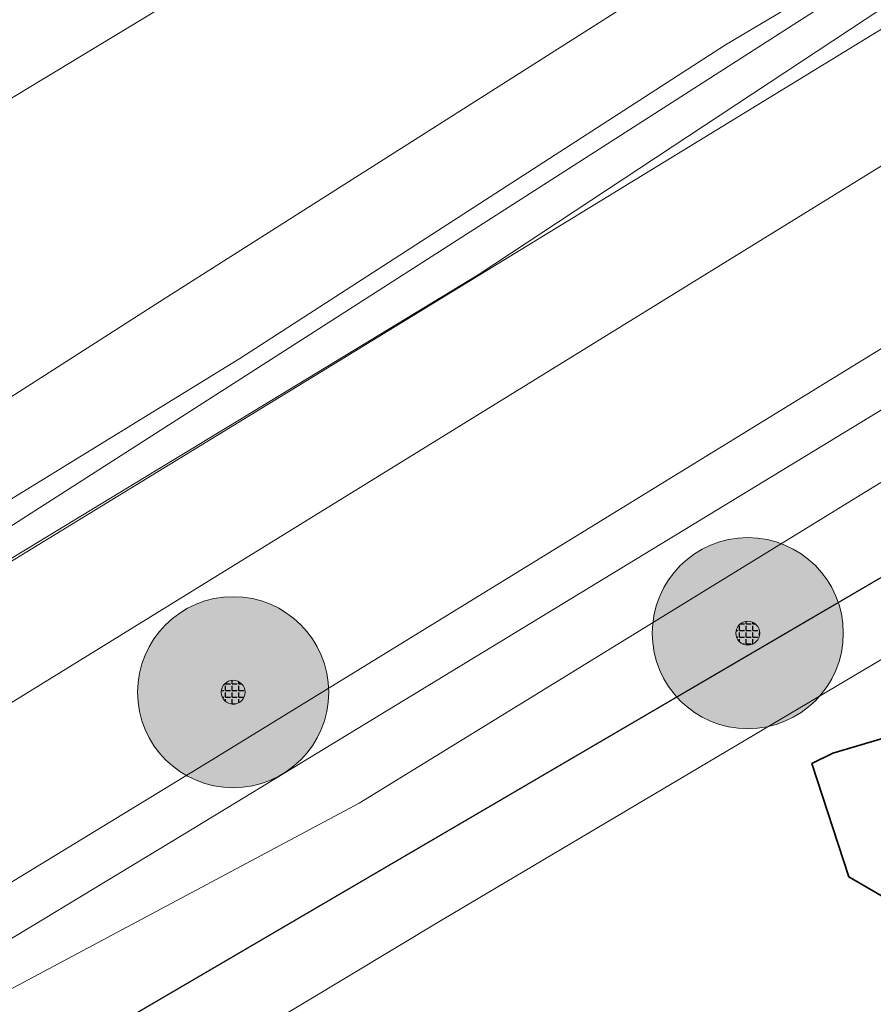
# Model space of a CAD drawing. Header units: metres. Extents: x 163628 to 167855, y 402678 to 405435.
# Tile 559 of 656: x 167405 to 167423, y 404835 to 404856. Entities that reach past the tile are written whole.
import ezdxf

# ---------------------------------------------------------------- set-up
doc = ezdxf.new("R2010")
doc.units = ezdxf.units.M
doc.layers.get('0').update_dxf_attribs({"lineweight": 25})
for name, color, linetype, lineweight in [('X-CA190022.004-UO-BGT_Ondergrond$0$GE_201_SHDHek_Lijn_GEM', 253, 'X-CA190022.004-UO-BGT_Ondergrond$0$Hekwerk', 9), ('X-CA190022.004-UO-BGT_Ondergrond$0$GE_317_WGDVoetpad_Vlak_GEM', 253, 'Continuous', 9), ('X-CA190022.004-UO-BGT_Ondergrond$0$GE_401_OTDErf_Vlak_GEM', 253, 'Continuous', 9), ('X-CA190022.004-UO-BGT_Ondergrond$0$GE_478_BTDGroenvoorziening_bosplantsoen_GEM', 253, 'Continuous', 9), ('X-CA190022.004-UO-BGT_Ondergrond$0$GE_504_WTDWaterloop_sloot_Vlak_GEM', 253, 'Continuous', 9), ('X-CA190022.004-UO-BGT_Ondergrond$0$GE_523_WTDGreppel_drogesloot_Vlak_GEM', 253, 'Continuous', 9), ('X-CA190022.004-UO-BGT_Ondergrond$0$GE_541_OWTOever_slootkant_Vlak_GEM', 253, 'Continuous', 9), ('X-CA190022.004-UO-BGT_Ondergrond$0$GE_601_PNDgrondvlakpand_Vlak_MV_GEM', 34, 'Continuous', 35), ('X-CA190022.004-UO-DWM_Beplanting$0$B-WE-GR-BOOM-S AFKOMSTIG UIT BGT', 252, 'Continuous', 0), ('X-CA190022.004-UO-DWM_Snelfietsroute$0$N-WE-GW-BERM-G', 125, 'Continuous', 25), ('X-CA190022.004-UO-KAD_Percelen$0$B-WE-KG-GRENS_PERCEEL-GV', 150, 'Continuous', 9)]:
    doc.layers.add(name, color=color, linetype=linetype, lineweight=lineweight)
doc.layers.add('X-CA190022.004-UO-DWM_Beplanting$0$B-WE-GR-BOOM-S AFKOMSTIG UIT BOMENBESTAND GEMEENTE', color=252, linetype='Continuous')
doc.layers.add('X-CA190022.004-UO-DWM_Beplanting$0$N-GV-GR-GRAS-A-200', color=7, linetype='Continuous')
doc.layers.add('X-CA190022.004-UO-KLIC$0$B-OI-KL-DATA_KPN_0000546663_VECT_19O042617-G', color=42, linetype='X-CA190022.004-UO-KLIC$0$1-200 TELEFONIE-KPN', lineweight=0, transparency=0.25)
doc.layers.add('X-CA190022.004-UO-KLIC$0$B-OI-KL-DATA_ZIGGO BV_0000546674_VECT_19O042617-G', color=42, linetype='X-CA190022.004-UO-KLIC$0$1-200 ZIGGO', lineweight=0, transparency=0.25)
doc.styles.add('X-CA190022.004-UO-KLIC$0$NLCS-ISO', font='NLCS-ISO.ttf')
doc.linetypes.add('X-CA190022.004-UO-BGT_Ondergrond$0$Hekwerk', pattern='A,5,-1.5,[2,dgnlstyle-Veghel.shx,S=0.007937,R=0,X=0,Y=0],-1.5', length=8)
doc.linetypes.add('X-CA190022.004-UO-KLIC$0$1-200 TELEFONIE-KPN', pattern='A,1.5,-0.6,["KPN",X-CA190022.004-UO-KLIC$0$NLCS-ISO,S=0.24,R=0,X=-0.5,Y=-0.12],-0.3', length=2.4)
doc.linetypes.add('X-CA190022.004-UO-KLIC$0$1-200 ZIGGO', pattern='A,1.5,-0.6,["ZIGGO",X-CA190022.004-UO-KLIC$0$NLCS-ISO,S=0.24,R=0,X=-0.5,Y=-0.12],-0.5', length=2.6)

# ---------------------------------------------------------------- blocks, each defined once
blk = doc.blocks.new('X-CA190022.004-UO-DWM_Beplanting$0$SGR-BOOM_01-SO')
at = {"linetype": 'ByBlock', "lineweight": 18}
h = blk.add_hatch(color=0, dxfattribs=at)
h.dxf.hatch_style = 1
edge = h.paths.add_edge_path()
edge.add_arc((0, 0), 0.25, 0, 360)
at = {"color": 0, "linetype": 'ByBlock', "lineweight": 18}
for radius in [2, 0.25]:
    blk.add_circle((0, 0), radius, dxfattribs=at)
blk = doc.blocks.new('X-CA190022.004-UO-DWM_Beplanting$0$IMGEOBoom')
at = {"transparency": 33554457}
h = blk.add_hatch(color=256, dxfattribs=at)
h.dxf.hatch_style = 1
edge = h.paths.add_edge_path()
edge.add_arc((0, 0), 100, 0, 360)
edge = h.paths.add_edge_path(flags=17)
edge.add_arc((0, 0), 12.5, 0, 360)
h = blk.add_hatch()
h.set_pattern_fill('ANGLE', color=256)
h.set_pattern_definition([(0, (0, 0), (0, 6.985), [5.08, -1.905]), (90, (0, 0), (-6.985, 4e-16), [5.08, -1.905])])
edge = h.paths.add_edge_path(flags=17)
edge.add_arc((0, 0), 12.5, 0, 360)
at = {"layer": 'X-CA190022.004-UO-DWM_Beplanting$0$N-GV-GR-GRAS-A-200'}
h = blk.add_hatch(color=256, dxfattribs=at)
h.dxf.hatch_style = 1
edge = h.paths.add_edge_path(flags=17)
edge.add_arc((0, 0), 12.5, 0, 360)
at = {"xscale": 50, "yscale": 50, "zscale": 50}
blk.add_blockref('X-CA190022.004-UO-DWM_Beplanting$0$SGR-BOOM_01-SO', (0, 0), dxfattribs=at)

msp = doc.modelspace()

# ---------------------------------------------------------------- linework, layer by layer
at = {"layer": 'X-CA190022.004-UO-BGT_Ondergrond$0$GE_201_SHDHek_Lijn_GEM'}
msp.add_line((167401.053, 404831.375), (167442.266, 404855.472), dxfattribs=at)
at = {"layer": 'X-CA190022.004-UO-BGT_Ondergrond$0$GE_317_WGDVoetpad_Vlak_GEM', "flags": 128}
for points in [[(167364.345, 404823.021), (167392.198, 404839.923), (167407.927, 404850), (167429.075, 404863.427), (167433.3, 404866.136), (167443.137, 404872.443), (167449.454, 404876.493), (167472.13, 404891.661), (167484.275, 404900.214), (167485.438, 404898.548), (167471.717, 404888.747), (167444.742, 404870.27), (167443.697, 404869.554), (167434.394, 404864.037)], [(167434.394, 404864.037), (167419.682, 404855.313), (167409.513, 404848.754), (167399.469, 404842.586), (167378.731, 404829.65), (167365.635, 404821.395)]]:
    msp.add_lwpolyline(points, dxfattribs=at)
at = {"layer": 'X-CA190022.004-UO-BGT_Ondergrond$0$GE_401_OTDErf_Vlak_GEM', "flags": 128}
for points in [[(167357.927, 404803.888), (167401.336, 404832.939), (167401.053, 404831.375), (167442.266, 404855.472), (167442.269, 404858.235), (167442.283, 404858.244), (167442.469, 404857.972), (167444.93, 404859.628), (167447.976, 404855.172), (167443.057, 404838.767), (167442.409, 404822.882), (167436.355, 404675.623), (167435.345, 404651.063), (167415.932, 404651.892), (167415.856, 404651.895), (167414.503, 404647.619), (167412.472, 404647.737), (167408.092, 404647.991), (167408.082, 404647.991), (167408.072, 404647.992)], [(167422.259, 404837.9), (167421.486, 404840.276), (167421.927, 404840.489), (167425.135, 404841.439), (167425.83, 404839.093), (167425.183, 404837.417), (167423.844, 404836.98), (167422.259, 404837.9)]]:
    msp.add_lwpolyline(points, dxfattribs=at)
at = {"layer": 'X-CA190022.004-UO-BGT_Ondergrond$0$GE_478_BTDGroenvoorziening_bosplantsoen_GEM', "flags": 128}
for points in [[(167413.318, 404864.38), (167421.604, 404868.715), (167429.605, 404872.017), (167433.3, 404866.136), (167429.075, 404863.427), (167407.927, 404850), (167392.198, 404839.923), (167364.345, 404823.021)], [(167439.648, 404863.097), (167363.133, 404815.894), (167321.149, 404792.314), (167313.495, 404788.206), (167284.339, 404772.56), (167224.892, 404743.504), (167225.094, 404744.537), (167225.454, 404745.673), (167226.927, 404746.699), (167230.72, 404748.638), (167253.558, 404759.585), (167271.092, 404768.855), (167289.458, 404778.298), (167311.343, 404790.093), (167329.141, 404799.983), (167348.727, 404811.681), (167365.635, 404821.395), (167378.731, 404829.65), (167399.469, 404842.586), (167409.513, 404848.754), (167419.682, 404855.313), (167434.394, 404864.037), (167439.648, 404863.097)], [(167364.345, 404823.021), (167332.794, 404804.528), (167312.82, 404793.022), (167288.771, 404780.488), (167268.103, 404769.773), (167256.419, 404764.026), (167244.063, 404756.986), (167240.708, 404755.932), (167231.082, 404753.507), (167230.219, 404757.556), (167275.473, 404779.745), (167358.307, 404826.13), (167415.532, 404860.734)], [(167366.995, 404812.057), (167383.055, 404822.024), (167399.405, 404832.719), (167412.008, 404839.444), (167427.55, 404848.998), (167442.269, 404858.235), (167442.266, 404855.472)], [(167442.266, 404855.472), (167401.053, 404831.375), (167401.336, 404832.939), (167357.927, 404803.888)]]:
    msp.add_lwpolyline(points, dxfattribs=at)
at = {"layer": 'X-CA190022.004-UO-BGT_Ondergrond$0$GE_504_WTDWaterloop_sloot_Vlak_GEM', "flags": 128}
msp.add_lwpolyline([(167387.433, 404826.146), (167367.942, 404813.943), (167350.61, 404804.004), (167332.39, 404793.457), (167316.747, 404784.502), (167316.108, 404785.23), (167325.568, 404791.297), (167353.4, 404808.061), (167367.82, 404815.639), (167379.069, 404822.147), (167408.921, 404840.347), (167436.662, 404857.395), (167440.895, 404860.283), (167441.665, 404859.152), (167430.231, 404852.105), (167408.587, 404838.939), (167387.433, 404826.146)], dxfattribs=at)
at = {"layer": 'X-CA190022.004-UO-BGT_Ondergrond$0$GE_523_WTDGreppel_drogesloot_Vlak_GEM', "flags": 128}
msp.add_lwpolyline([(167415.532, 404860.734), (167358.307, 404826.13)], dxfattribs=at)
at = {"layer": 'X-CA190022.004-UO-BGT_Ondergrond$0$GE_541_OWTOever_slootkant_Vlak_GEM', "flags": 128}
for points in [[(167408.921, 404840.347), (167379.069, 404822.147), (167367.82, 404815.639), (167353.4, 404808.061), (167325.568, 404791.297), (167316.108, 404785.23), (167313.495, 404788.206), (167321.149, 404792.314), (167363.133, 404815.894), (167439.648, 404863.097), (167442.965, 404862.503), (167440.523, 404860.828), (167440.895, 404860.283), (167436.662, 404857.395), (167408.921, 404840.347)], [(167383.055, 404822.024), (167366.995, 404812.057), (167356.255, 404805.691), (167318.12, 404783.995), (167317.968, 404783.111), (167316.747, 404784.502), (167332.39, 404793.457), (167350.61, 404804.004), (167367.942, 404813.943), (167387.433, 404826.146), (167408.587, 404838.939), (167430.231, 404852.105), (167441.665, 404859.152), (167442.269, 404858.265), (167442.283, 404858.244), (167442.269, 404858.235), (167427.55, 404848.998), (167412.008, 404839.444), (167399.405, 404832.719), (167383.055, 404822.024)]]:
    msp.add_lwpolyline(points, dxfattribs=at)
at = {"layer": 'X-CA190022.004-UO-BGT_Ondergrond$0$GE_601_PNDgrondvlakpand_Vlak_MV_GEM', "flags": 128}
msp.add_lwpolyline([(167425.135, 404841.439), (167425.83, 404839.093), (167425.183, 404837.417), (167423.844, 404836.98), (167422.259, 404837.9), (167421.486, 404840.276), (167421.927, 404840.489), (167425.135, 404841.439)], dxfattribs=at)
at = {"layer": 'X-CA190022.004-UO-DWM_Snelfietsroute$0$N-WE-GW-BERM-G', "flags": 128}
msp.add_lwpolyline([(167397.514, 404855.368, 0.035036), (167409.504, 404863.499), (167411.618, 404865.16)], format="xyb", dxfattribs=at)
at = {"layer": 'X-CA190022.004-UO-KAD_Percelen$0$B-WE-KG-GRENS_PERCEEL-GV', "flags": 128}
msp.add_lwpolyline([(167356.106, 404805.491), (167401.757, 404833.385), (167401.257, 404829.497), (167413.747, 404837.004), (167431.016, 404847.239), (167433.834, 404849.08), (167487.321, 404885.389), (167496.811, 404892.05), (167511.6, 404902.389)], dxfattribs=at)
msp.add_lwpolyline([(167401.257, 404829.497), (167399.72, 404817.543), (167439.59, 404841.55), (167441.728, 404843.002), (167442.17, 404853.85), (167431.016, 404847.239), (167413.747, 404837.004)], close=True, dxfattribs=at)
at = {"layer": 'X-CA190022.004-UO-KLIC$0$B-OI-KL-DATA_KPN_0000546663_VECT_19O042617-G', "flags": 128}
msp.add_lwpolyline([(167511.57, 404915.837), (167500.5, 404908.5), (167498.5, 404906.833), (167482.5, 404895.5), (167463.5, 404882.833), (167414.5, 404850.5), (167386.5, 404833.5), (167380.5, 404829.5), (167359.167, 404816.167), (167332.5, 404801.167), (167327.833, 404798.833), (167322.167, 404795.833)], dxfattribs=at)
at = {"layer": 'X-CA190022.004-UO-KLIC$0$B-OI-KL-DATA_ZIGGO BV_0000546674_VECT_19O042617-G', "flags": 128}
for points in [[(167517.167, 404920.167), (167494.833, 404905.833), (167479.833, 404895.5), (167443.5, 404870.167), (167432.167, 404862.833), (167397.833, 404840.833)], [(167517.5, 404919.833), (167447.167, 404871.167), (167432.5, 404861.5), (167398.167, 404840.5)]]:
    msp.add_lwpolyline(points, dxfattribs=at)

# ---------------------------------------------------------------- block references
at = {"layer": 'X-CA190022.004-UO-DWM_Beplanting$0$B-WE-GR-BOOM-S AFKOMSTIG UIT BGT', "xscale": 0.02, "yscale": 0.02, "zscale": 0.02}
msp.add_blockref('X-CA190022.004-UO-DWM_Beplanting$0$IMGEOBoom', (167420.145, 404843.001), dxfattribs=at)
at = {"layer": 'X-CA190022.004-UO-DWM_Beplanting$0$B-WE-GR-BOOM-S AFKOMSTIG UIT BOMENBESTAND GEMEENTE', "xscale": 0.02, "yscale": 0.02, "zscale": 0.02}
for p in [(167420.145, 404843.001), (167409.374, 404841.765)]:
    msp.add_blockref('X-CA190022.004-UO-DWM_Beplanting$0$IMGEOBoom', p, dxfattribs=at)

doc.saveas('drawing.dxf')
